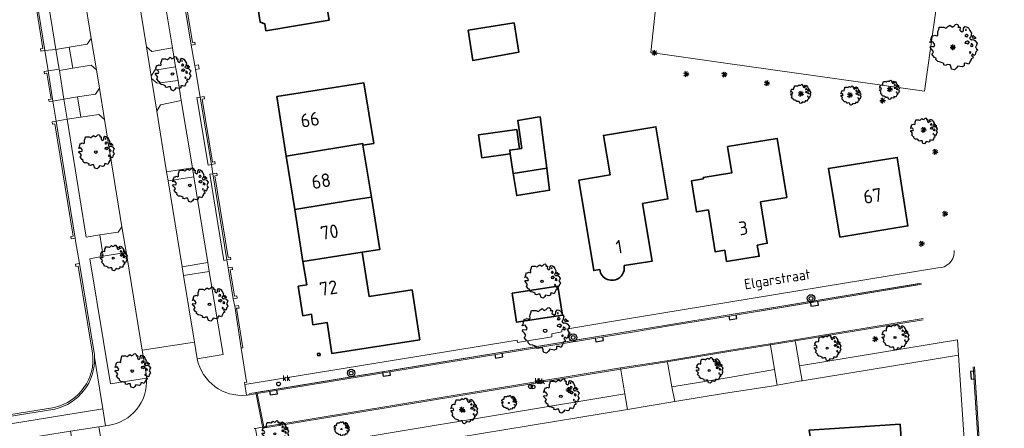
# Model space of a CAD drawing. Header units: metres. Extents: x 152391 to 157968, y 462336 to 467280.
# Tile 490 of 656: x 156202 to 156332, y 462791 to 462845. Entities that reach past the tile are written whole.
import ezdxf
from ezdxf.enums import TextEntityAlignment as Align

# ---------------------------------------------------------------- set-up
doc = ezdxf.new("R2010")
doc.units = ezdxf.units.M
doc.header["$LTSCALE"] = 0.75
doc.layers.get('0').update_dxf_attribs({"lineweight": 25})
for name, color, linetype, lineweight in [('B-GV-GR-BOOM-S', 252, 'Continuous', 25), ('B-RO-GR-BEPLANTING_CULTUUR_HEESTERS-GV', 251, 'Continuous', 18), ('B-RO-IE-TERREINAFSCHEIDING_KUNSTMATIG_HEKWERK-G', 251, 'IE-TERREINAFSCHEIDING-KUNSTMATIG', 18), ('B-RO-IE-TERREINAFSCHEIDING_KUNSTMATIG_MUUR-GV', 251, 'Continuous', 18), ('B-RO-OG-BEBOUWING-GV', 6, 'Continuous', 35), ('B-RO-OG-BEBOUWING-T18', 1, 'Continuous', 18), ('B-RO-OG-TERREIN_CULTUURSCHEIDING-GV', 251, 'Continuous', 18), ('B-RO-VH-VERHARDING_ASFALT-GV', 251, 'Continuous', 18), ('B-RO-VH-VERHARDING_BETONSTRAATSTEEN-GV', 251, 'Continuous', 18), ('B-RO-VH-VERHARDING_STRAATBAKSTEEN-GV', 251, 'Continuous', 18), ('B-RO-VH-VERHARDING_TEGEL-GV', 251, 'Continuous', 18), ('B-WE-OG-TOPOGRAFIE-T18', 1, 'Continuous', 18)]:
    doc.layers.add(name, color=color, linetype=linetype, lineweight=lineweight)
for name, color, linetype in [('S08_TROTTOIRKOLK', 251, 'Continuous'), ('TOPO_BOOM', 251, 'Continuous'), ('TOPO_KABELKAST', 251, 'Continuous'), ('TOPO_LICHTMAST', 251, 'Continuous')]:
    doc.layers.add(name, color=color, linetype=linetype)
doc.styles.add('NLCS-ISO-M200-T18', font='NLCS-ISO.ttf', dxfattribs={"height": 360})
doc.styles.get("Standard").update_dxf_attribs({"font": 'txt.shx'})
doc.linetypes.add('IE-TERREINAFSCHEIDING-KUNSTMATIG', pattern='A,4,[82,NLCS.SHX,S=0.75,R=90,X=0,Y=0],4,-2', length=10)

# ---------------------------------------------------------------- blocks, each defined once
blk = doc.blocks.new('Q21')
at = {"color": 0, "linetype": 'ByBlock'}
for radius in [0.5, 0.25]:
    blk.add_circle((0, 0), radius, dxfattribs=at)
blk = doc.blocks.new('Q26')
at = {"color": 0, "linetype": 'ByBlock'}
for p, q in [((-0.37, 0), (0.37, 0)), ((0.262, -0.262), (-0.261, 0.261)), ((0, -0.37), (0, 0.37))]:
    blk.add_line(p, q, dxfattribs=at)
blk.add_lwpolyline([(-0.261, -0.261), (0, 0), (0.261, 0.261)], dxfattribs=at)
blk = doc.blocks.new('S08')
at = {"color": 0, "linetype": 'ByBlock'}
blk.add_lwpolyline([(-0.5, 0), (-0.5, -0.5), (0.5, -0.5), (0.5, 0)], dxfattribs=at)
blk = doc.blocks.new('Q36')
at = {"color": 0, "linetype": 'ByBlock'}
blk.add_circle((0, 0), 0.25, dxfattribs=at)
blk.add_text('kk', height=0.7, dxfattribs=at).set_placement((0.529, 0.406))
blk = doc.blocks.new('SGR-BOOM_0_10')
at = {"linetype": 'Continuous'}
for p, q in [((-0.96, 0.21), (-0.93, 0.27)), ((-0.84, 0.23), (-0.96, 0.21)), ((-0.94, -0.02), (-0.94, 0.05)), ((-0.94, 0.05), (-0.78, 0.04)), ((-0.93, 0.27), (-0.9, 0.3)), ((-0.92, 0.33), (-0.86, 0.49)), ((-0.9, 0.3), (-0.92, 0.33)), ((-0.86, 0.49), (-0.82, 0.48)), ((-0.8, 0.19), (-0.84, 0.23)), ((-0.82, 0.48), (-0.75, 0.51)), ((-0.75, 0.1), (-0.8, 0.19)), ((-0.78, 0.04), (-0.75, 0.1)), ((-0.75, 0.51), (-0.66, 0.48)), ((-0.66, 0.48), (-0.63, 0.52)), ((-0.64, 0.61), (-0.62, 0.67)), ((-0.63, 0.52), (-0.64, 0.61)), ((-0.62, 0.67), (-0.59, 0.75)), ((-0.59, 0.75), (-0.57, 0.84)), ((-0.57, 0.84), (-0.38, 0.84)), ((-0.38, 0.84), (-0.29, 0.81)), ((-0.29, 0.81), (-0.26, 0.82)), ((-0.26, 0.82), (-0.21, 0.87)), ((-0.21, 0.87), (-0.13, 0.93)), ((-0.13, 0.93), (-0.07, 0.89)), ((-0.07, 0.89), (-0.04, 0.85)), ((-0.04, 0.85), (0.04, 0.89)), ((0.04, 0.89), (0.12, 0.96)), ((0.12, 0.96), (0.15, 0.97)), ((0.15, 0.97), (0.19, 0.95)), ((0.19, 0.95), (0.22, 0.93)), ((0.23, 0.86), (0.21, 0.84)), ((0.21, 0.84), (0.3, 0.85)), ((0.22, 0.93), (0.23, 0.86)), ((0.3, 0.83), (0.29, 0.72)), ((0.29, 0.72), (0.32, 0.7)), ((0.3, 0.85), (0.3, 0.83)), ((0.32, 0.7), (0.39, 0.65)), ((0.39, 0.65), (0.42, 0.68)), ((0.42, 0.68), (0.45, 0.72)), ((0.44, 0.79), (0.5, 0.88)), ((0.45, 0.72), (0.44, 0.79)), ((0.5, 0.88), (0.57, 0.86)), ((0.53, 0.51), (0.5, 0.49)), ((0.5, 0.49), (0.52, 0.46)), ((0.52, 0.23), (0.5, 0.19)), ((0.5, 0.19), (0.58, 0.18)), ((0.55, 0.77), (0.52, 0.75)), ((0.52, 0.75), (0.53, 0.7)), ((0.52, 0.46), (0.55, 0.47)), ((0.59, 0.26), (0.52, 0.23)), ((0.53, 0.7), (0.54, 0.7)), ((0.55, 0.55), (0.53, 0.51)), ((0.54, 0.71), (0.55, 0.77)), ((0.58, 0.55), (0.55, 0.55)), ((0.55, 0.47), (0.58, 0.44)), ((0.57, 0.86), (0.65, 0.82)), ((0.61, 0.53), (0.58, 0.55)), ((0.58, 0.44), (0.61, 0.47)), ((0.58, 0.18), (0.63, 0.14)), ((0.63, 0.26), (0.59, 0.26)), ((0.63, 0.49), (0.61, 0.53)), ((0.61, 0.47), (0.63, 0.49)), ((0.68, 0.22), (0.63, 0.26)), ((0.63, 0.14), (0.68, 0.21)), ((0.65, 0.82), (0.7, 0.71)), ((0.68, 0.21), (0.7, 0.23)), ((0.74, 0.45), (0.69, 0.39)), ((0.69, 0.39), (0.72, 0.35)), ((0.7, 0.71), (0.78, 0.59)), ((0.72, 0.35), (0.78, 0.32)), ((0.78, 0.59), (0.74, 0.45)), ((0.76, 0.1), (0.74, 0.06)), ((0.81, 0.03), (0.74, 0.06)), ((0.8, 0.13), (0.76, 0.17)), ((0.76, 0.17), (0.76, 0.13)), ((0.76, 0.13), (0.76, 0.1)), ((0.78, 0.32), (0.81, 0.33)), ((0.83, 0.11), (0.8, 0.13)), ((0.83, 0.48), (0.81, 0.46)), ((0.81, 0.46), (0.82, 0.42)), ((0.81, 0.33), (0.88, 0.32)), ((0.81, 0.03), (0.85, 0.08)), ((0.82, 0.42), (0.86, 0.39)), ((0.87, 0.48), (0.83, 0.48)), ((0.85, 0.08), (0.83, 0.11)), ((0.86, 0.41), (0.92, 0.38)), ((0.86, 0.39), (0.87, 0.41)), ((0.91, 0.43), (0.87, 0.48)), ((0.88, 0.32), (0.92, 0.29)), ((0.97, 0.4), (0.91, 0.43)), ((0.92, 0.38), (0.97, 0.4)), ((0.92, 0.29), (1.02, 0.18)), ((0.97, 0.06), (0.94, 0.02)), ((0.94, 0.02), (0.99, -0.05)), ((1.02, 0.18), (0.97, 0.06)), ((-0.87, -0.1), (-0.94, -0.02)), ((-0.81, -0.18), (-0.87, -0.1)), ((-0.87, -0.28), (-0.84, -0.24)), ((-0.76, -0.42), (-0.87, -0.28)), ((-0.84, -0.24), (-0.81, -0.18)), ((-0.7, -0.44), (-0.76, -0.42)), ((-0.72, -0.51), (-0.7, -0.44)), ((-0.62, -0.59), (-0.72, -0.51)), ((-0.51, -0.61), (-0.62, -0.59)), ((-0.38, -0.66), (-0.51, -0.61)), ((-0.38, -0.73), (-0.38, -0.66)), ((-0.31, -0.75), (-0.38, -0.73)), ((-0.23, -0.71), (-0.31, -0.75)), ((-0.11, -0.72), (-0.23, -0.71)), ((-0.09, -0.8), (-0.11, -0.72)), ((-0.07, -0.84), (-0.09, -0.8)), ((-0.05, -0.9), (-0.07, -0.84)), ((0.06, -0.94), (-0.05, -0.9)), ((0.14, -0.86), (0.06, -0.94)), ((0.2, -0.77), (0.14, -0.86)), ((0.38, -0.81), (0.2, -0.77)), ((0.47, -0.76), (0.38, -0.81)), ((0.47, -0.65), (0.47, -0.76)), ((0.58, -0.66), (0.47, -0.65)), ((0.66, -0.7), (0.58, -0.66)), ((0.72, -0.57), (0.66, -0.7)), ((0.72, -0.16), (0.7, -0.2)), ((0.7, -0.2), (0.7, -0.24)), ((0.71, -0.24), (0.75, -0.23)), ((0.75, -0.19), (0.72, -0.16)), ((0.76, -0.5), (0.72, -0.57)), ((0.75, -0.23), (0.75, -0.19)), ((0.77, -0.47), (0.76, -0.5)), ((0.83, -0.45), (0.77, -0.47)), ((0.82, -0.27), (0.78, -0.33)), ((0.78, -0.33), (0.8, -0.36)), ((0.8, -0.36), (0.84, -0.4)), ((0.89, -0.33), (0.82, -0.27)), ((0.84, -0.4), (0.83, -0.45)), ((0.93, -0.29), (0.89, -0.33)), ((0.95, -0.24), (0.93, -0.29)), ((0.97, -0.17), (0.95, -0.24)), ((1.04, -0.1), (0.97, -0.17)), ((0.99, -0.05), (1.04, -0.1))]:
    blk.add_line(p, q, dxfattribs=at)
blk.add_circle((0, 0), 0.0711, dxfattribs=at)
blk = doc.blocks.new('SGR-BOOM_21_30')
at = {"linetype": 'Continuous'}
for p, q in [((-1.11, 1.19), (-1.05, 1.33)), ((-1.05, 1.33), (-1.02, 1.5)), ((-1.02, 1.5), (-0.67, 1.5)), ((-0.67, 1.5), (-0.52, 1.43)), ((-0.52, 1.43), (-0.47, 1.45)), ((-0.47, 1.45), (-0.37, 1.55)), ((-0.37, 1.55), (-0.23, 1.65)), ((-0.23, 1.65), (-0.13, 1.58)), ((-0.13, 1.58), (-0.06, 1.52)), ((-0.06, 1.52), (0.07, 1.58)), ((0.07, 1.58), (0.2, 1.71)), ((0.2, 1.71), (0.26, 1.73)), ((0.26, 1.73), (0.33, 1.7)), ((0.33, 1.7), (0.39, 1.65)), ((0.4, 1.53), (0.38, 1.5)), ((0.38, 1.5), (0.53, 1.52)), ((0.39, 1.65), (0.4, 1.53)), ((0.54, 1.48), (0.51, 1.29)), ((0.53, 1.52), (0.54, 1.48)), ((0.79, 1.4), (0.89, 1.56)), ((0.8, 1.29), (0.79, 1.4)), ((0.89, 1.56), (1.02, 1.53)), ((0.97, 1.37), (0.93, 1.33)), ((0.93, 1.33), (0.95, 1.25)), ((0.96, 1.27), (0.97, 1.37)), ((1.02, 1.53), (1.16, 1.45)), ((1.16, 1.45), (1.25, 1.27)), ((-1.7, 0.37), (-1.66, 0.48)), ((-1.49, 0.41), (-1.7, 0.37)), ((-1.68, -0.03), (-1.67, 0.09)), ((-1.67, 0.09), (-1.39, 0.07)), ((-1.66, 0.48), (-1.6, 0.53)), ((-1.63, 0.58), (-1.53, 0.87)), ((-1.6, 0.53), (-1.63, 0.58)), ((-1.53, 0.87), (-1.46, 0.86)), ((-1.42, 0.33), (-1.49, 0.41)), ((-1.46, 0.86), (-1.34, 0.91)), ((-1.33, 0.18), (-1.42, 0.33)), ((-1.39, 0.07), (-1.33, 0.18)), ((-1.34, 0.91), (-1.18, 0.86)), ((-1.18, 0.86), (-1.12, 0.92)), ((-1.13, 1.09), (-1.11, 1.19)), ((-1.12, 0.92), (-1.13, 1.09)), ((0.51, 1.29), (0.57, 1.24)), ((0.57, 1.24), (0.69, 1.15)), ((0.69, 1.15), (0.75, 1.2)), ((0.75, 1.2), (0.8, 1.29)), ((0.94, 0.91), (0.89, 0.87)), ((0.89, 0.87), (0.93, 0.83)), ((0.93, 0.41), (0.89, 0.33)), ((0.89, 0.33), (1.03, 0.32)), ((0.93, 0.83), (0.98, 0.84)), ((1.05, 0.46), (0.93, 0.41)), ((0.97, 0.97), (0.94, 0.91)), ((0.95, 1.25), (0.96, 1.24)), ((1.03, 0.97), (0.97, 0.97)), ((0.98, 0.84), (1.03, 0.78)), ((1.08, 0.94), (1.03, 0.97)), ((1.03, 0.78), (1.08, 0.84)), ((1.03, 0.32), (1.11, 0.25)), ((1.11, 0.46), (1.05, 0.46)), ((1.12, 0.87), (1.08, 0.94)), ((1.08, 0.84), (1.12, 0.87)), ((1.22, 0.4), (1.11, 0.46)), ((1.11, 0.25), (1.2, 0.37)), ((1.2, 0.37), (1.24, 0.41)), ((1.32, 0.79), (1.23, 0.69)), ((1.23, 0.69), (1.27, 0.63)), ((1.25, 1.27), (1.38, 1.06)), ((1.27, 0.63), (1.38, 0.56)), ((1.34, 0.18), (1.31, 0.1)), ((1.43, 0.05), (1.31, 0.1)), ((1.38, 1.06), (1.32, 0.79)), ((1.36, 0.3), (1.34, 0.23)), ((1.34, 0.23), (1.34, 0.18)), ((1.43, 0.23), (1.36, 0.3)), ((1.38, 0.56), (1.44, 0.6)), ((1.47, 0.2), (1.43, 0.23)), ((1.43, 0.05), (1.51, 0.14)), ((1.47, 0.86), (1.44, 0.81)), ((1.44, 0.81), (1.46, 0.74)), ((1.44, 0.6), (1.57, 0.56)), ((1.46, 0.74), (1.53, 0.69)), ((1.54, 0.86), (1.47, 0.86)), ((1.51, 0.14), (1.47, 0.2)), ((1.53, 0.73), (1.64, 0.68)), ((1.53, 0.69), (1.54, 0.73)), ((1.62, 0.76), (1.54, 0.86)), ((1.57, 0.56), (1.64, 0.51)), ((1.73, 0.71), (1.62, 0.76)), ((1.64, 0.68), (1.73, 0.71)), ((1.64, 0.51), (1.81, 0.32)), ((1.72, 0.1), (1.67, 0.04)), ((1.67, 0.04), (1.76, -0.09)), ((1.81, 0.32), (1.72, 0.1)), ((-1.54, -0.18), (-1.68, -0.03)), ((-1.55, -0.51), (-1.49, -0.42)), ((-1.35, -0.75), (-1.55, -0.51)), ((-1.44, -0.32), (-1.54, -0.18)), ((-1.49, -0.42), (-1.44, -0.32)), ((-1.25, -0.78), (-1.35, -0.75)), ((-1.27, -0.9), (-1.25, -0.78)), ((-1.11, -1.05), (-1.27, -0.9)), ((-0.91, -1.08), (-1.11, -1.05)), ((-0.67, -1.18), (-0.91, -1.08)), ((-0.68, -1.29), (-0.67, -1.18)), ((-0.55, -1.33), (-0.68, -1.29)), ((-0.4, -1.26), (-0.55, -1.33)), ((-0.19, -1.28), (-0.4, -1.26)), ((-0.16, -1.43), (-0.19, -1.28)), ((0.84, -1.16), (0.83, -1.36)), ((1.03, -1.18), (0.84, -1.16)), ((1.18, -1.24), (1.03, -1.18)), ((1.29, -1.01), (1.18, -1.24)), ((1.29, -0.29), (1.24, -0.36)), ((1.24, -0.36), (1.25, -0.42)), ((1.26, -0.42), (1.33, -0.41)), ((1.33, -0.34), (1.29, -0.29)), ((1.36, -0.88), (1.29, -1.01)), ((1.33, -0.41), (1.33, -0.34)), ((1.37, -0.83), (1.36, -0.88)), ((1.48, -0.8), (1.37, -0.83)), ((1.46, -0.47), (1.39, -0.59)), ((1.39, -0.59), (1.43, -0.64)), ((1.43, -0.64), (1.5, -0.7)), ((1.58, -0.59), (1.46, -0.47)), ((1.5, -0.7), (1.48, -0.8)), ((1.66, -0.52), (1.58, -0.59)), ((1.68, -0.42), (1.66, -0.52)), ((1.72, -0.31), (1.68, -0.42)), ((1.84, -0.18), (1.72, -0.31)), ((1.76, -0.09), (1.84, -0.18)), ((-0.13, -1.49), (-0.16, -1.43)), ((-0.1, -1.61), (-0.13, -1.49)), ((0.11, -1.67), (-0.1, -1.61)), ((0.25, -1.52), (0.11, -1.67)), ((0.36, -1.38), (0.25, -1.52)), ((0.68, -1.44), (0.36, -1.38)), ((0.83, -1.36), (0.68, -1.44))]:
    blk.add_line(p, q, dxfattribs=at)
blk.add_circle((0, 0), 0.126, dxfattribs=at)
blk = doc.blocks.new('SGR-BOOM_31_50')
at = {"linetype": 'Continuous'}
for p, q in [((-1.51, 1.45), (-1.48, 1.58)), ((-1.49, 1.23), (-1.51, 1.45)), ((-1.48, 1.58), (-1.4, 1.78)), ((-1.4, 1.78), (-1.36, 2)), ((-1.36, 2), (-0.89, 2)), ((-0.89, 2), (-0.69, 1.91)), ((-0.69, 1.91), (-0.63, 1.93)), ((-0.63, 1.93), (-0.49, 2.06)), ((-0.49, 2.06), (-0.3, 2.2)), ((-0.3, 2.2), (-0.18, 2.11)), ((-0.18, 2.11), (-0.08, 2.02)), ((-0.08, 2.02), (0.09, 2.11)), ((0.09, 2.11), (0.27, 2.28)), ((0.27, 2.28), (0.35, 2.31)), ((0.35, 2.31), (0.44, 2.26)), ((0.44, 2.26), (0.52, 2.2)), ((0.54, 2.04), (0.51, 2)), ((0.51, 2), (0.71, 2.02)), ((0.52, 2.2), (0.54, 2.04)), ((0.72, 1.98), (0.68, 1.71)), ((0.68, 1.71), (0.75, 1.65)), ((0.71, 2.02), (0.72, 1.98)), ((0.75, 1.65), (0.92, 1.54)), ((0.92, 1.54), (1, 1.6)), ((1, 1.6), (1.06, 1.71)), ((1.05, 1.87), (1.19, 2.09)), ((1.06, 1.71), (1.05, 1.87)), ((1.19, 2.09), (1.36, 2.04)), ((1.3, 1.82), (1.23, 1.78)), ((1.23, 1.78), (1.27, 1.67)), ((1.27, 1.67), (1.28, 1.65)), ((1.28, 1.69), (1.3, 1.82)), ((1.36, 2.04), (1.54, 1.93)), ((1.54, 1.93), (1.67, 1.69)), ((1.67, 1.69), (1.84, 1.41)), ((1.84, 1.41), (1.76, 1.06)), ((-2.27, 0.49), (-2.21, 0.64)), ((-1.99, 0.55), (-2.27, 0.49)), ((-2.24, -0.04), (-2.22, 0.11)), ((-2.22, 0.11), (-1.85, 0.09)), ((-2.21, 0.64), (-2.13, 0.71)), ((-2.18, 0.77), (-2.04, 1.17)), ((-2.13, 0.71), (-2.18, 0.77)), ((-2.04, 1.17), (-1.94, 1.14)), ((-1.9, 0.44), (-1.99, 0.55)), ((-1.94, 1.14), (-1.79, 1.21)), ((-1.77, 0.25), (-1.9, 0.44)), ((-1.85, 0.09), (-1.77, 0.25)), ((-1.79, 1.21), (-1.57, 1.14)), ((-1.57, 1.14), (-1.49, 1.23)), ((1.25, 1.21), (1.19, 1.17)), ((1.19, 1.17), (1.23, 1.1)), ((1.23, 0.55), (1.19, 0.44)), ((1.19, 0.44), (1.37, 0.42)), ((1.23, 1.1), (1.31, 1.12)), ((1.4, 0.62), (1.23, 0.55)), ((1.3, 1.3), (1.25, 1.21)), ((1.37, 1.3), (1.3, 1.3)), ((1.31, 1.12), (1.37, 1.03)), ((1.44, 1.25), (1.37, 1.3)), ((1.37, 1.03), (1.44, 1.12)), ((1.37, 0.42), (1.48, 0.33)), ((1.48, 0.62), (1.4, 0.62)), ((1.5, 1.17), (1.44, 1.25)), ((1.44, 1.12), (1.5, 1.17)), ((1.62, 0.53), (1.48, 0.62)), ((1.48, 0.33), (1.61, 0.49)), ((1.61, 0.49), (1.65, 0.55)), ((1.76, 1.06), (1.64, 0.93)), ((1.64, 0.93), (1.7, 0.84)), ((1.7, 0.84), (1.84, 0.75)), ((1.79, 0.25), (1.75, 0.14)), ((1.91, 0.07), (1.75, 0.14)), ((1.81, 0.4), (1.79, 0.31)), ((1.79, 0.31), (1.79, 0.25)), ((1.9, 0.31), (1.81, 0.4)), ((1.84, 0.75), (1.92, 0.79)), ((1.96, 0.27), (1.9, 0.31)), ((1.91, 0.07), (2.01, 0.18)), ((1.96, 1.14), (1.92, 1.08)), ((1.92, 1.08), (1.95, 0.99)), ((1.92, 0.79), (2.09, 0.75)), ((1.95, 0.99), (2.04, 0.93)), ((2.06, 1.14), (1.96, 1.14)), ((2.01, 0.18), (1.96, 0.27)), ((2.04, 0.97), (2.18, 0.9)), ((2.04, 0.93), (2.06, 0.97)), ((2.16, 1.01), (2.06, 1.14)), ((2.09, 0.75), (2.18, 0.68)), ((2.3, 0.95), (2.16, 1.01)), ((2.18, 0.9), (2.3, 0.95)), ((2.18, 0.68), (2.41, 0.42)), ((2.29, 0.14), (2.23, 0.05)), ((2.23, 0.05), (2.35, -0.13)), ((2.41, 0.42), (2.29, 0.14)), ((-2.05, -0.24), (-2.24, -0.04)), ((-2.07, -0.67), (-1.99, -0.56)), ((-1.8, -1), (-2.07, -0.67)), ((-1.91, -0.43), (-2.05, -0.24)), ((-1.99, -0.56), (-1.91, -0.43)), ((-1.67, -1.05), (-1.8, -1)), ((-1.7, -1.2), (-1.67, -1.05)), ((-1.48, -1.4), (-1.7, -1.2)), ((1.72, -0.39), (1.65, -0.48)), ((1.65, -0.48), (1.67, -0.56)), ((1.68, -0.56), (1.78, -0.54)), ((1.78, -0.45), (1.72, -0.39)), ((1.81, -1.18), (1.72, -1.35)), ((1.78, -0.54), (1.78, -0.45)), ((1.82, -1.11), (1.81, -1.18)), ((1.98, -1.07), (1.82, -1.11)), ((1.95, -0.63), (1.85, -0.78)), ((1.85, -0.78), (1.9, -0.85)), ((1.9, -0.85), (1.99, -0.94)), ((2.1, -0.78), (1.95, -0.63)), ((1.99, -0.94), (1.98, -1.07)), ((2.21, -0.7), (2.1, -0.78)), ((2.24, -0.56), (2.21, -0.7)), ((2.29, -0.41), (2.24, -0.56)), ((2.46, -0.24), (2.29, -0.41)), ((2.35, -0.13), (2.46, -0.24)), ((-1.22, -1.44), (-1.48, -1.4)), ((-0.89, -1.57), (-1.22, -1.44)), ((-0.91, -1.72), (-0.89, -1.57)), ((-0.73, -1.77), (-0.91, -1.72)), ((-0.53, -1.68), (-0.73, -1.77)), ((-0.25, -1.7), (-0.53, -1.68)), ((-0.21, -1.9), (-0.25, -1.7)), ((-0.18, -1.99), (-0.21, -1.9)), ((-0.13, -2.14), (-0.18, -1.99)), ((0.15, -2.23), (-0.13, -2.14)), ((0.34, -2.03), (0.15, -2.23)), ((0.47, -1.83), (0.34, -2.03)), ((0.91, -1.92), (0.47, -1.83)), ((1.11, -1.81), (0.91, -1.92)), ((1.13, -1.55), (1.11, -1.81)), ((1.37, -1.57), (1.13, -1.55)), ((1.58, -1.66), (1.37, -1.57)), ((1.72, -1.35), (1.58, -1.66))]:
    blk.add_line(p, q, dxfattribs=at)
blk.add_circle((0, 0), 0.169, dxfattribs=at)
blk = doc.blocks.new('SGR-BOOM_50_100')
at = {"linetype": 'Continuous'}
for p, q in [((-1.87, 2.37), (-1.81, 2.66)), ((-1.81, 2.66), (-1.19, 2.66)), ((-1.19, 2.66), (-0.92, 2.55)), ((-0.84, 2.58), (-0.65, 2.75)), ((-0.65, 2.75), (-0.4, 2.93)), ((-0.4, 2.93), (-0.24, 2.81)), ((-0.24, 2.81), (-0.11, 2.69)), ((-0.11, 2.69), (0.12, 2.81)), ((0.12, 2.81), (0.36, 3.04)), ((0.36, 3.04), (0.47, 3.07)), ((0.47, 3.07), (0.59, 3.02)), ((0.59, 3.02), (0.69, 2.93)), ((0.72, 2.72), (0.67, 2.66)), ((0.67, 2.66), (0.94, 2.69)), ((0.69, 2.93), (0.72, 2.72)), ((0.96, 2.64), (0.9, 2.29)), ((0.94, 2.69), (0.96, 2.64)), ((1.4, 2.49), (1.58, 2.78)), ((1.58, 2.78), (1.81, 2.72)), ((1.81, 2.72), (2.06, 2.58)), ((-2.9, 1.03), (-2.72, 1.56)), ((-2.72, 1.56), (-2.59, 1.53)), ((-2.59, 1.53), (-2.39, 1.61)), ((-2.39, 1.61), (-2.1, 1.53)), ((-2.1, 1.53), (-1.99, 1.64)), ((-2.01, 1.93), (-1.97, 2.11)), ((-1.99, 1.64), (-2.01, 1.93)), ((-1.97, 2.11), (-1.87, 2.37)), ((-0.92, 2.55), (-0.84, 2.58)), ((0.9, 2.29), (1, 2.2)), ((1, 2.2), (1.23, 2.05)), ((1.23, 2.05), (1.34, 2.14)), ((1.34, 2.14), (1.42, 2.29)), ((1.42, 2.29), (1.4, 2.49)), ((1.67, 1.61), (1.58, 1.56)), ((1.58, 1.56), (1.65, 1.47)), ((1.73, 2.43), (1.65, 2.37)), ((1.65, 2.37), (1.69, 2.23)), ((1.65, 1.47), (1.75, 1.5)), ((1.73, 1.73), (1.67, 1.61)), ((1.69, 2.23), (1.71, 2.2)), ((1.71, 2.26), (1.73, 2.43)), ((1.83, 1.73), (1.73, 1.73)), ((1.75, 1.5), (1.83, 1.38)), ((1.91, 1.67), (1.83, 1.73)), ((1.83, 1.38), (1.91, 1.5)), ((2, 1.56), (1.91, 1.67)), ((1.91, 1.5), (2, 1.56)), ((2.06, 2.58), (2.22, 2.26)), ((2.35, 1.41), (2.18, 1.23)), ((2.22, 2.26), (2.45, 1.88)), ((2.45, 1.88), (2.35, 1.41)), ((2.62, 1.53), (2.56, 1.44)), ((2.56, 1.44), (2.6, 1.32)), ((2.6, 1.32), (2.72, 1.23)), ((2.74, 1.53), (2.62, 1.53)), ((2.89, 1.35), (2.74, 1.53)), ((3.07, 1.26), (2.89, 1.35)), ((-3.03, 0.65), (-2.94, 0.85)), ((-2.65, 0.74), (-3.03, 0.65)), ((-2.99, -0.05), (-2.96, 0.15)), ((-2.96, 0.15), (-2.47, 0.12)), ((-2.94, 0.85), (-2.84, 0.94)), ((-2.84, 0.94), (-2.9, 1.03)), ((-2.53, 0.59), (-2.65, 0.74)), ((-2.37, 0.33), (-2.53, 0.59)), ((-2.47, 0.12), (-2.37, 0.33)), ((1.65, 0.74), (1.58, 0.59)), ((1.58, 0.59), (1.83, 0.56)), ((1.87, 0.82), (1.65, 0.74)), ((1.83, 0.56), (1.98, 0.45)), ((1.98, 0.82), (1.87, 0.82)), ((2.16, 0.71), (1.98, 0.82)), ((1.98, 0.45), (2.14, 0.65)), ((2.14, 0.65), (2.2, 0.74)), ((2.18, 1.23), (2.27, 1.12)), ((2.27, 1.12), (2.45, 1)), ((2.39, 0.33), (2.33, 0.18)), ((2.55, 0.09), (2.33, 0.18)), ((2.41, 0.53), (2.39, 0.42)), ((2.39, 0.42), (2.39, 0.33)), ((2.53, 0.42), (2.41, 0.53)), ((2.45, 1), (2.56, 1.06)), ((2.62, 0.36), (2.53, 0.42)), ((2.55, 0.09), (2.68, 0.24)), ((2.56, 1.06), (2.78, 1)), ((2.68, 0.24), (2.62, 0.36)), ((2.72, 1.29), (2.91, 1.2)), ((2.72, 1.23), (2.74, 1.29)), ((2.78, 1), (2.91, 0.91)), ((2.91, 1.2), (3.07, 1.26)), ((2.91, 0.91), (3.22, 0.56)), ((3.05, 0.18), (2.97, 0.07)), ((2.97, 0.07), (3.13, -0.17)), ((3.22, 0.56), (3.05, 0.18)), ((-2.74, -0.31), (-2.99, -0.05)), ((-2.76, -0.9), (-2.65, -0.75)), ((-2.41, -1.34), (-2.76, -0.9)), ((-2.55, -0.58), (-2.74, -0.31)), ((-2.65, -0.75), (-2.55, -0.58)), ((2.29, -0.52), (2.2, -0.64)), ((2.2, -0.64), (2.22, -0.75)), ((2.25, -0.75), (2.37, -0.72)), ((2.37, -0.61), (2.29, -0.52)), ((2.37, -0.72), (2.37, -0.61)), ((2.6, -0.84), (2.47, -1.04)), ((2.47, -1.04), (2.53, -1.13)), ((2.53, -1.13), (2.66, -1.25)), ((2.8, -1.04), (2.6, -0.84)), ((2.66, -1.25), (2.64, -1.42)), ((2.95, -0.93), (2.8, -1.04)), ((2.99, -0.75), (2.95, -0.93)), ((3.05, -0.55), (2.99, -0.75)), ((3.28, -0.31), (3.05, -0.55)), ((3.13, -0.17), (3.28, -0.31)), ((-2.22, -1.39), (-2.41, -1.34)), ((-2.26, -1.6), (-2.22, -1.39)), ((-1.97, -1.86), (-2.26, -1.6)), ((-1.62, -1.92), (-1.97, -1.86)), ((-1.19, -2.1), (-1.62, -1.92)), ((-1.21, -2.3), (-1.19, -2.1)), ((-0.98, -2.36), (-1.21, -2.3)), ((-0.71, -2.24), (-0.98, -2.36)), ((-0.34, -2.27), (-0.71, -2.24)), ((-0.28, -2.53), (-0.34, -2.27)), ((-0.24, -2.65), (-0.28, -2.53)), ((0.63, -2.45), (0.45, -2.71)), ((1.21, -2.56), (0.63, -2.45)), ((1.48, -2.42), (1.21, -2.56)), ((1.5, -2.07), (1.48, -2.42)), ((1.83, -2.1), (1.5, -2.07)), ((2.1, -2.21), (1.83, -2.1)), ((2.29, -1.8), (2.1, -2.21)), ((2.41, -1.57), (2.29, -1.8)), ((2.43, -1.48), (2.41, -1.57)), ((2.64, -1.42), (2.43, -1.48)), ((-0.17, -2.85), (-0.24, -2.65)), ((0.2, -2.97), (-0.17, -2.85)), ((0.45, -2.71), (0.2, -2.97))]:
    blk.add_line(p, q, dxfattribs=at)
blk.add_circle((0, 0), 0.225, dxfattribs=at)
blk = doc.blocks.new('SGR-BOOM_0_20')
at = {"linetype": 'Continuous'}
for p, q in [((-1.28, 0.27), (-1.24, 0.36)), ((-1.12, 0.31), (-1.28, 0.27)), ((-1.26, -0.02), (-1.25, 0.06)), ((-1.25, 0.06), (-1.04, 0.05)), ((-1.24, 0.36), (-1.2, 0.4)), ((-1.22, 0.43), (-1.15, 0.66)), ((-1.2, 0.4), (-1.22, 0.43)), ((-1.15, 0.66), (-1.09, 0.64)), ((-1.07, 0.25), (-1.12, 0.31)), ((-1.09, 0.64), (-1.01, 0.68)), ((-1, 0.14), (-1.07, 0.25)), ((-1.04, 0.05), (-1, 0.14)), ((-1.01, 0.68), (-0.88, 0.64)), ((-0.88, 0.64), (-0.84, 0.69)), ((-0.85, 0.82), (-0.83, 0.89)), ((-0.84, 0.69), (-0.85, 0.82)), ((-0.83, 0.89), (-0.79, 1)), ((-0.79, 1), (-0.76, 1.12)), ((-0.76, 1.12), (-0.5, 1.12)), ((-0.5, 1.12), (-0.39, 1.07)), ((-0.39, 1.07), (-0.35, 1.09)), ((-0.35, 1.09), (-0.27, 1.16)), ((-0.27, 1.16), (-0.17, 1.24)), ((-0.17, 1.24), (-0.1, 1.19)), ((-0.1, 1.19), (-0.05, 1.14)), ((-0.05, 1.14), (0.05, 1.19)), ((0.05, 1.19), (0.15, 1.28)), ((0.15, 1.28), (0.2, 1.3)), ((0.2, 1.3), (0.25, 1.27)), ((0.25, 1.27), (0.29, 1.24)), ((0.3, 1.15), (0.28, 1.12)), ((0.28, 1.12), (0.4, 1.14)), ((0.29, 1.24), (0.3, 1.15)), ((0.41, 1.11), (0.38, 0.96)), ((0.38, 0.96), (0.42, 0.93)), ((0.4, 1.14), (0.41, 1.11)), ((0.42, 0.93), (0.52, 0.87)), ((0.52, 0.87), (0.56, 0.9)), ((0.56, 0.9), (0.6, 0.96)), ((0.59, 1.05), (0.67, 1.17)), ((0.6, 0.96), (0.59, 1.05)), ((0.67, 1.17), (0.76, 1.15)), ((0.7, 0.68), (0.67, 0.66)), ((0.67, 0.66), (0.69, 0.62)), ((0.69, 0.31), (0.67, 0.25)), ((0.67, 0.25), (0.77, 0.24)), ((0.73, 1.03), (0.69, 1)), ((0.69, 1), (0.71, 0.94)), ((0.69, 0.62), (0.74, 0.63)), ((0.79, 0.35), (0.69, 0.31)), ((0.73, 0.73), (0.7, 0.68)), ((0.71, 0.94), (0.72, 0.93)), ((0.72, 0.95), (0.73, 1.03)), ((0.77, 0.73), (0.73, 0.73)), ((0.74, 0.63), (0.77, 0.58)), ((0.76, 1.15), (0.87, 1.09)), ((0.81, 0.71), (0.77, 0.73)), ((0.77, 0.58), (0.81, 0.63)), ((0.77, 0.24), (0.83, 0.19)), ((0.83, 0.35), (0.79, 0.35)), ((0.84, 0.66), (0.81, 0.71)), ((0.81, 0.63), (0.84, 0.66)), ((0.91, 0.3), (0.83, 0.35)), ((0.83, 0.19), (0.9, 0.27)), ((0.87, 1.09), (0.94, 0.95)), ((0.9, 0.27), (0.93, 0.31)), ((0.99, 0.59), (0.92, 0.52)), ((0.92, 0.52), (0.96, 0.47)), ((0.94, 0.95), (1.03, 0.79)), ((0.96, 0.47), (1.03, 0.42)), ((1.01, 0.14), (0.98, 0.08)), ((1.08, 0.04), (0.98, 0.08)), ((1.03, 0.79), (0.99, 0.59)), ((1.02, 0.22), (1.01, 0.18)), ((1.01, 0.18), (1.01, 0.14)), ((1.07, 0.18), (1.02, 0.22)), ((1.03, 0.42), (1.08, 0.45)), ((1.1, 0.15), (1.07, 0.18)), ((1.1, 0.64), (1.08, 0.61)), ((1.08, 0.61), (1.1, 0.56)), ((1.08, 0.45), (1.17, 0.42)), ((1.08, 0.04), (1.13, 0.1)), ((1.16, 0.64), (1.1, 0.64)), ((1.1, 0.56), (1.15, 0.52)), ((1.13, 0.1), (1.1, 0.15)), ((1.15, 0.55), (1.23, 0.51)), ((1.15, 0.52), (1.16, 0.55)), ((1.22, 0.57), (1.16, 0.64)), ((1.17, 0.42), (1.23, 0.39)), ((1.3, 0.53), (1.22, 0.57)), ((1.23, 0.51), (1.3, 0.53)), ((1.23, 0.39), (1.36, 0.24)), ((1.29, 0.08), (1.25, 0.03)), ((1.25, 0.03), (1.32, -0.07)), ((1.36, 0.24), (1.29, 0.08)), ((-1.15, -0.13), (-1.26, -0.02)), ((-1.16, -0.38), (-1.12, -0.32)), ((-1.02, -0.56), (-1.16, -0.38)), ((-1.08, -0.24), (-1.15, -0.13)), ((-1.12, -0.32), (-1.08, -0.24)), ((-0.94, -0.59), (-1.02, -0.56)), ((-0.95, -0.67), (-0.94, -0.59)), ((-0.83, -0.79), (-0.95, -0.67)), ((-0.68, -0.81), (-0.83, -0.79)), ((-0.5, -0.88), (-0.68, -0.81)), ((-0.51, -0.97), (-0.5, -0.88)), ((-0.41, -0.99), (-0.51, -0.97)), ((-0.3, -0.95), (-0.41, -0.99)), ((-0.14, -0.96), (-0.3, -0.95)), ((-0.12, -1.07), (-0.14, -0.96)), ((-0.1, -1.12), (-0.12, -1.07)), ((-0.07, -1.2), (-0.1, -1.12)), ((0.08, -1.25), (-0.07, -1.2)), ((0.19, -1.14), (0.08, -1.25)), ((0.27, -1.03), (0.19, -1.14)), ((0.51, -1.08), (0.27, -1.03)), ((0.62, -1.02), (0.51, -1.08)), ((0.63, -0.87), (0.62, -1.02)), ((0.77, -0.88), (0.63, -0.87)), ((0.89, -0.93), (0.77, -0.88)), ((0.96, -0.76), (0.89, -0.93)), ((0.96, -0.22), (0.93, -0.27)), ((0.93, -0.27), (0.94, -0.32)), ((0.95, -0.32), (1, -0.3)), ((1, -0.26), (0.96, -0.22)), ((1.02, -0.66), (0.96, -0.76)), ((1, -0.3), (1, -0.26)), ((1.03, -0.63), (1.02, -0.66)), ((1.11, -0.6), (1.03, -0.63)), ((1.1, -0.35), (1.04, -0.44)), ((1.04, -0.44), (1.07, -0.48)), ((1.07, -0.48), (1.12, -0.53)), ((1.18, -0.44), (1.1, -0.35)), ((1.12, -0.53), (1.11, -0.6)), ((1.24, -0.39), (1.18, -0.44)), ((1.26, -0.32), (1.24, -0.39)), ((1.29, -0.23), (1.26, -0.32)), ((1.38, -0.13), (1.29, -0.23)), ((1.32, -0.07), (1.38, -0.13))]:
    blk.add_line(p, q, dxfattribs=at)
blk.add_circle((0, 0), 0.0948, dxfattribs=at)

msp = doc.modelspace()

# ---------------------------------------------------------------- linework, layer by layer
at = {"layer": 'B-RO-GR-BEPLANTING_CULTUUR_HEESTERS-GV'}
for points in [[(156287.72, 462796.8), (156295.26, 462798.07), (156301.26, 462799.09), (156300.77, 462802.07), (156300.7, 462802.49), (156295.2, 462801.6), (156287.05, 462800.27), (156287.2, 462799.79)], [(156233.32, 462787.88), (156281.51, 462795.88), (156281.02, 462798.82), (156280.92, 462799.32), (156233.85, 462791.52), (156232.76, 462791.34)]]:
    msp.add_lwpolyline(points, close=True, dxfattribs=at)
at = {"layer": 'B-RO-IE-TERREINAFSCHEIDING_KUNSTMATIG_HEKWERK-G'}
for points in [[(156286.22, 462852.87), (156284.92, 462840.94)], [(156322.72, 462847.71), (156321.04, 462835.83), (156295.08, 462839.5)], [(156291.11, 462840.06), (156284.92, 462840.94)], [(156295.08, 462839.5), (156291.11, 462840.06)]]:
    msp.add_lwpolyline(points, dxfattribs=at)
at = {"layer": 'B-RO-IE-TERREINAFSCHEIDING_KUNSTMATIG_MUUR-GV'}
for points in [[(156224.44, 462842.25), (156222.21, 462855.93), (156222.52, 462855.98), (156222.47, 462856.29), (156221.95, 462856.21), (156224.28, 462841.91), (156224.79, 462842), (156224.74, 462842.3)], [(156202.91, 462853.99), (156202.4, 462853.91), (156202.45, 462853.6), (156202.75, 462853.65), (156204.7, 462841.46), (156204.39, 462841.41), (156204.44, 462841.11), (156204.96, 462841.19)], [(156224.84, 462838.69), (156225.34, 462838.77), (156225.25, 462839.32), (156224.74, 462839.24)], [(156206.03, 462834.53), (156205.39, 462838.53), (156204.88, 462838.44), (156204.93, 462838.14), (156205.23, 462838.19), (156205.78, 462834.8), (156205.47, 462834.75), (156205.52, 462834.45)], [(156225.46, 462835.05), (156226.94, 462826.14), (156227.45, 462826.23), (156227.4, 462826.54), (156227.1, 462826.48), (156225.71, 462834.78), (156226.02, 462834.83), (156225.97, 462835.14)], [(156206.46, 462831.88), (156205.94, 462831.79), (156205.99, 462831.49), (156206.3, 462831.54), (156208.71, 462816.7), (156208.41, 462816.65), (156208.46, 462816.34), (156208.97, 462816.43)], [(156227.15, 462824.94), (156228.99, 462813.56), (156229.51, 462813.64), (156229.46, 462813.95), (156229.15, 462813.9), (156227.41, 462824.67), (156227.72, 462824.72), (156227.67, 462825.03)], [(156229.99, 462808.79), (156229.44, 462812.26), (156229.74, 462812.3), (156229.69, 462812.61), (156229.18, 462812.53), (156229.83, 462808.45), (156230.35, 462808.53), (156230.3, 462808.84)], [(156230.02, 462807.45), (156230.89, 462801.93), (156231.1, 462801.96), (156230.28, 462807.18), (156230.59, 462807.22), (156230.54, 462807.53)]]:
    msp.add_lwpolyline(points, close=True, dxfattribs=at)
for points in [[(156211.48, 462801.29), (156209.53, 462813.09), (156209.02, 462813.01), (156209.07, 462812.7), (156209.37, 462812.75), (156211.27, 462801.27)], [(156206.23, 462794.1), (156199.11, 462792.95), (156199.07, 462793.25), (156198.76, 462793.2), (156198.84, 462792.69)], [(156198.84, 462792.69), (156206.27, 462793.89)]]:
    msp.add_lwpolyline(points, dxfattribs=at)
for points in [[(156211.27, 462801.27, -0.385293), (156206.23, 462794.1)], [(156211.53, 462800.72, 0.02056), (156211.48, 462801.29)], [(156206.27, 462793.89, 0.360608), (156211.53, 462800.72)]]:
    msp.add_lwpolyline(points, format="xyb", dxfattribs=at)
at = {"layer": 'B-RO-OG-BEBOUWING-GV'}
for points in [[(156247.36, 462852.43), (156233.11, 462850.03), (156233.6, 462847.08), (156233.1, 462846.65), (156233.39, 462844.94), (156234, 462844.7), (156234.15, 462843.81), (156242.49, 462845.22), (156241.91, 462848.64), (156244.83, 462849.11), (156244.74, 462849.67), (156247.73, 462850.16)], [(156266.9, 462844.87), (156260.85, 462843.88), (156261.43, 462839.9), (156267.52, 462840.99)], [(156246.95, 462828.72), (156248.36, 462828.94), (156247.07, 462836.92), (156235.58, 462835.11), (156236.83, 462827.26), (156244.57, 462828.55), (156246.92, 462828.94)], [(156267.59, 462828.24), (156266.31, 462828.05), (156266.38, 462827.56), (156266.79, 462824.96), (156271.2, 462825.68), (156270.32, 462832.45), (156269.92, 462832.39), (156267.4, 462831.97), (156267.9, 462828.29)], [(156266.38, 462827.56), (156266.31, 462828.05), (156267.59, 462828.24), (156267.24, 462830.77), (156262.21, 462830.07), (156262.63, 462827.04)], [(156298.99, 462815.53), (156300.3, 462815.76), (156299.43, 462821.25), (156302.87, 462821.81), (156301.61, 462829.61), (156295.06, 462828.53), (156295.63, 462825.08), (156291.85, 462824.46), (156291.88, 462824.27), (156290.31, 462824.01), (156290.98, 462819.9), (156292.53, 462820.16), (156293.42, 462814.64), (156294.69, 462814.85), (156294.93, 462813.37), (156299.24, 462814.06)], [(156236.83, 462827.26), (156237.95, 462820.2), (156245.72, 462821.48), (156248.06, 462821.86), (156246.95, 462828.72), (156246.92, 462828.94), (156244.57, 462828.55)], [(156309.86, 462816.57), (156318.87, 462818.05), (156317.45, 462827.1), (156308.38, 462825.64)], [(156271.2, 462825.68), (156266.79, 462824.96), (156267.24, 462822.05), (156271.58, 462822.75)], [(156239.03, 462813.37), (156246.83, 462814.58), (156249.18, 462814.95), (156248.06, 462821.86), (156245.72, 462821.48), (156237.95, 462820.2)], [(156240.35, 462805.02), (156242.21, 462805.31), (156242.86, 462801.21), (156254.44, 462803.04), (156253.42, 462809.6), (156247.78, 462808.73), (156246.83, 462814.58), (156239.03, 462813.37), (156239.52, 462810.27), (156238.4, 462810.1), (156239.02, 462806.21), (156240.14, 462806.39)], [(156266.64, 462809.2), (156267.23, 462805.35), (156273.26, 462806.28), (156272.67, 462810.12)], [(156241.3, 462800.96), (156241.25, 462801.26), (156240.96, 462801.21), (156241, 462800.91)], [(156307.74, 462781.48), (156304.46, 462780.94), (156305.7, 462773.41), (156310.87, 462774.26), (156310.6, 462777.28), (156318.48, 462778.48), (156317.77, 462783.15), (156317.44, 462783.1), (156317.29, 462784.1), (156318.38, 462784.26), (156317.84, 462791.88), (156305.82, 462791.1), (156307.23, 462782.52), (156307.56, 462782.57)]]:
    msp.add_lwpolyline(points, close=True, dxfattribs=at)
msp.add_lwpolyline([(156281.41, 462812.82), (156285.12, 462813.41), (156283.85, 462821), (156287.2, 462821.61), (156285.61, 462831.15), (156278.69, 462829.99), (156279.55, 462824.78), (156275.42, 462824.09), (156277.4, 462812.17), (156278.19, 462812.3)], dxfattribs=at)
msp.add_lwpolyline([(156278.19, 462812.3, 1.030446), (156281.41, 462812.82)], format="xyb", dxfattribs=at)
at = {"layer": 'B-RO-OG-TERREIN_CULTUURSCHEIDING-GV'}
for points in [[(156216.21, 462854.92), (156218.36, 462841.68), (156219.1, 462841.08), (156221.82, 462841.55), (156219.4, 462856.11), (156216.72, 462855.73)], [(156211.07, 462842.78), (156209.21, 462854.27), (156208.48, 462854.88), (156206.13, 462854.47), (156204.34, 462854.16), (156206.43, 462841.35), (156208.19, 462841.64), (156210.54, 462842.02)], [(156207.49, 462834.79), (156209.27, 462835.07), (156211.67, 462835.43), (156212.16, 462836.25), (156211.77, 462838.67), (156211.07, 462839.28), (156208.66, 462838.87), (156206.88, 462838.57)], [(156219.03, 462837.52), (156219.81, 462836.87), (156222.56, 462837.26), (156222.23, 462839.06), (156219.49, 462838.62), (156218.98, 462837.83)], [(156226.94, 462826.14), (156225.46, 462835.05), (156225.03, 462834.98), (156226.52, 462826.07)], [(156221.03, 462825.18), (156224.45, 462825.71), (156222.97, 462834.62), (156220.22, 462834.05), (156219.73, 462833.2)], [(156212.83, 462832.09), (156212.1, 462832.75), (156209.71, 462832.41), (156207.92, 462832.15), (156210.44, 462816.58), (156212.21, 462816.87), (156214.63, 462817.21), (156215.13, 462817.94)], [(156221.23, 462824), (156223.08, 462812.67), (156226.48, 462813.23), (156224.64, 462824.53)], [(156227.15, 462824.94), (156226.73, 462824.87), (156228.57, 462813.49), (156228.99, 462813.56)], [(156223.27, 462811.49), (156224.71, 462802.73), (156225.07, 462800.51), (156228.49, 462801.07), (156226.67, 462812.05)]]:
    msp.add_lwpolyline(points, close=True, dxfattribs=at)
for points in [[(156215.81, 462813.84), (156215.09, 462814.44), (156212.65, 462814.06), (156210.91, 462813.73), (156213.63, 462797.22), (156218.39, 462797.98)], [(156218.32, 462798.55), (156217.81, 462801.66), (156215.81, 462813.84)], [(156206.27, 462793.89), (156198.84, 462792.69), (156199.01, 462791.72), (156212.61, 462793.92), (156211.53, 462800.72)]]:
    msp.add_lwpolyline(points, dxfattribs=at)
for points in [[(156211.53, 462800.72, -0.360608), (156206.27, 462793.89)], [(156218.39, 462797.98, 0.023151), (156218.32, 462798.55)]]:
    msp.add_lwpolyline(points, format="xyb", dxfattribs=at)
at = {"layer": 'B-RO-VH-VERHARDING_ASFALT-GV'}
for points in [[(156209.21, 462854.27), (156211.07, 462842.78), (156211.77, 462838.67), (156212.16, 462836.25), (156212.83, 462832.09), (156215.13, 462817.94), (156215.81, 462813.84), (156217.81, 462801.66), (156224.71, 462802.73), (156223.27, 462811.49), (156223.08, 462812.67), (156221.23, 462824), (156221.03, 462825.18), (156219.73, 462833.2), (156219.03, 462837.52), (156218.98, 462837.83), (156218.36, 462841.68), (156216.21, 462854.92)], [(156320.18, 462810.43), (156295, 462806.27), (156287.07, 462804.96), (156283.01, 462804.29), (156232.81, 462796.07), (156233.73, 462791.35), (156280.95, 462799.17), (156287.07, 462800.12), (156295.22, 462801.46), (156300.72, 462802.35), (156303.97, 462802.9), (156320.89, 462805.68)], [(156320.21, 462810.28), (156295.03, 462806.12), (156287.1, 462804.81), (156283.04, 462804.14), (156232.99, 462795.95), (156233.85, 462791.52), (156280.92, 462799.32), (156287.05, 462800.27), (156295.2, 462801.6), (156300.7, 462802.49), (156303.94, 462803.04), (156320.87, 462805.83)], [(156225.07, 462800.51), (156224.71, 462802.73), (156217.81, 462801.66), (156218.32, 462798.55)], [(156327.49, 462799.44), (156329.39, 462769.98), (156329.4, 462769.86), (156329.62, 462766.71), (156330.81, 462749.86), (156331.43, 462739.5)], [(156327.64, 462799.45), (156329.54, 462769.99), (156329.55, 462769.86), (156329.77, 462766.72), (156330.96, 462749.86), (156331.58, 462739.51)], [(156232.58, 462791.31), (156232.76, 462791.34), (156233.85, 462791.52), (156232.99, 462795.95), (156232.01, 462795.78)], [(156213.33, 462791.72), (156212.97, 462791.66), (156212.11, 462791.53), (156213.11, 462785.58), (156214.01, 462785.73), (156214.22, 462785.76)]]:
    msp.add_lwpolyline(points, dxfattribs=at)
for points in [[(156231.58, 462795.72, -0.384429), (156225.07, 462800.51)], [(156218.32, 462798.55, -0.023151), (156218.39, 462797.98)], [(156218.39, 462797.98, -0.391799), (156213.33, 462791.72)], [(156232.01, 462795.78, -0.018276), (156231.58, 462795.72)]]:
    msp.add_lwpolyline(points, format="xyb", dxfattribs=at)
msp.add_lwpolyline([(156208.37, 462790.96), (156209.38, 462784.97), (156213.11, 462785.58), (156212.11, 462791.53)], close=True, dxfattribs=at)
at = {"layer": 'B-RO-VH-VERHARDING_BETONSTRAATSTEEN-GV'}
for points in [[(156304.89, 462797.63), (156304.54, 462799.61), (156304.01, 462802.65), (156303.94, 462803.04), (156300.7, 462802.49), (156300.77, 462802.07), (156301.26, 462799.09), (156301.61, 462797.04), (156304.77, 462797.61)], [(156288.09, 462794.87), (156287.72, 462796.8), (156287.2, 462799.79), (156287.05, 462800.27), (156280.92, 462799.32), (156281.02, 462798.82), (156281.51, 462795.88), (156281.86, 462793.84)]]:
    msp.add_lwpolyline(points, close=True, dxfattribs=at)
at = {"layer": 'B-RO-VH-VERHARDING_STRAATBAKSTEEN-GV'}
for points in [[(156211.07, 462842.78), (156210.54, 462842.02), (156208.19, 462841.64), (156208.66, 462838.87), (156211.07, 462839.28), (156211.77, 462838.67)], [(156204.96, 462841.19), (156205.39, 462838.53), (156206.85, 462838.76), (156206.43, 462841.35)], [(156221.82, 462841.55), (156219.1, 462841.08), (156218.36, 462841.68), (156218.98, 462837.83), (156219.49, 462838.62), (156222.23, 462839.06)], [(156222.56, 462837.26), (156219.81, 462836.87), (156219.03, 462837.52), (156219.73, 462833.2), (156220.22, 462834.05), (156222.97, 462834.62)], [(156209.71, 462832.41), (156212.1, 462832.75), (156212.83, 462832.09), (156212.16, 462836.25), (156211.67, 462835.43), (156209.27, 462835.07)], [(156206.03, 462834.53), (156206.46, 462831.88), (156207.92, 462832.15), (156207.49, 462834.79)], [(156224.45, 462825.71), (156221.03, 462825.18), (156221.23, 462824), (156224.64, 462824.53)], [(156215.81, 462813.84), (156215.13, 462817.94), (156214.63, 462817.21), (156212.21, 462816.87), (156212.65, 462814.06), (156215.09, 462814.44)], [(156223.08, 462812.67), (156223.27, 462811.49), (156226.67, 462812.05), (156226.48, 462813.23)]]:
    msp.add_lwpolyline(points, close=True, dxfattribs=at)
at = {"layer": 'B-RO-VH-VERHARDING_TEGEL-GV'}
for points in [[(156219.4, 462856.11), (156221.82, 462841.55), (156222.23, 462839.06), (156222.56, 462837.26), (156222.97, 462834.62), (156224.45, 462825.71), (156224.64, 462824.53), (156226.48, 462813.23), (156226.67, 462812.05), (156228.49, 462801.07), (156225.07, 462800.51)], [(156231.58, 462795.72), (156231.35, 462797.11), (156231.3, 462797.4), (156231.6, 462797.45), (156231.55, 462797.75), (156230.86, 462801.92), (156230.89, 462801.93), (156230.02, 462807.45), (156229.83, 462808.45), (156229.18, 462812.53), (156228.99, 462813.56), (156228.57, 462813.49), (156226.73, 462824.87), (156227.15, 462824.94), (156226.94, 462826.14), (156226.52, 462826.07), (156225.03, 462834.98), (156225.46, 462835.05), (156224.84, 462838.69), (156224.74, 462839.24), (156224.28, 462841.91), (156221.95, 462856.21)], [(156218.39, 462797.98), (156213.63, 462797.22), (156210.91, 462813.73), (156212.65, 462814.06), (156212.21, 462816.87), (156210.44, 462816.58), (156207.92, 462832.15), (156206.46, 462831.88), (156208.97, 462816.43), (156209.02, 462816.1), (156209.53, 462813.09), (156211.48, 462801.29)], [(156324.96, 462814.59), (156324.96, 462814.58)], [(156322.82, 462812.52), (156282.92, 462805.95), (156273.18, 462804.34), (156273.19, 462804.06), (156271.85, 462803.83), (156271.87, 462803.42), (156267.36, 462802.68), (156267.28, 462802.98), (156231.35, 462797.11), (156231.58, 462795.72)], [(156231.99, 462795.93), (156232.96, 462796.09), (156283.01, 462804.29), (156287.07, 462804.96), (156295, 462806.27), (156320.63, 462810.5)], [(156232.01, 462795.78), (156232.99, 462795.95), (156283.04, 462804.14), (156287.1, 462804.81), (156295.03, 462806.12), (156320.64, 462810.35)], [(156325.39, 462803.02), (156325.39, 462803.02), (156325.53, 462800.98), (156327.3, 462774.84), (156327.71, 462768.83), (156327.92, 462765.76)], [(156211.53, 462800.72), (156212.61, 462793.92), (156212.97, 462791.66), (156213.33, 462791.72)], [(156183.16, 462786.91), (156208.37, 462790.96), (156212.11, 462791.53), (156212.97, 462791.66), (156212.61, 462793.92), (156199.01, 462791.72), (156198.84, 462792.69), (156197.62, 462792.48), (156197.08, 462792.39), (156197.23, 462791.45), (156178.49, 462788.4)]]:
    msp.add_lwpolyline(points, dxfattribs=at)
for points in [[(156202.91, 462853.99), (156204.96, 462841.19), (156206.43, 462841.35), (156204.34, 462854.16)], [(156206.88, 462838.57), (156208.66, 462838.87), (156208.19, 462841.64), (156206.43, 462841.35), (156206.85, 462838.76)], [(156205.39, 462838.53), (156206.03, 462834.53), (156207.49, 462834.79), (156206.88, 462838.57), (156206.85, 462838.76)], [(156207.92, 462832.15), (156209.71, 462832.41), (156209.27, 462835.07), (156207.49, 462834.79)], [(156325.53, 462800.98), (156325.39, 462803.02), (156304.54, 462799.61), (156304.89, 462797.63)], [(156288.09, 462794.87), (156294.78, 462795.97), (156301.17, 462796.96), (156301.61, 462797.04), (156301.26, 462799.09), (156295.26, 462798.07), (156287.72, 462796.8)], [(156281.51, 462795.88), (156233.32, 462787.88), (156233.71, 462785.92), (156281.86, 462793.84)]]:
    msp.add_lwpolyline(points, close=True, dxfattribs=at)
for points in [[(156324.96, 462814.58, -0.407989), (156322.82, 462812.52)], [(156324.96, 462814.81, -0.032692), (156324.96, 462814.59)], [(156211.48, 462801.29, -0.02056), (156211.53, 462800.72)], [(156225.07, 462800.51, 0.384429), (156231.58, 462795.72)], [(156213.33, 462791.72, 0.391799), (156218.39, 462797.98)], [(156231.58, 462795.72, 0.018276), (156232.01, 462795.78)]]:
    msp.add_lwpolyline(points, format="xyb", dxfattribs=at)

# ---------------------------------------------------------------- block references
at = {"layer": 'B-GV-GR-BOOM-S', "transparency": 33554559}
for name, p in [('SGR-BOOM_50_100', (156324.8, 462841.6)), ('SGR-BOOM_31_50', (156221.8, 462838.1)), ('SGR-BOOM_0_20', (156304.67, 462835.44)), ('SGR-BOOM_0_20', (156311.31, 462835.23)), ('SGR-BOOM_0_20', (156316.39, 462835.98)), ('SGR-BOOM_21_30', (156320.93, 462830.56)), ('SGR-BOOM_31_50', (156211.7, 462827.8)), ('SGR-BOOM_31_50', (156224.1, 462823.4)), ('SGR-BOOM_21_30', (156214, 462813.8)), ('SGR-BOOM_31_50', (156270.58, 462810.74)), ('SGR-BOOM_31_50', (156226.7, 462807.7)), ('SGR-BOOM_50_100', (156270.99, 462804.22)), ('SGR-BOOM_21_30', (156317.16, 462803.33)), ('SGR-BOOM_21_30', (156308.22, 462801.91)), ('SGR-BOOM_31_50', (156216.5, 462798.9)), ('SGR-BOOM_21_30', (156292.65, 462798.97)), ('SGR-BOOM_31_50', (156273.06, 462795.56)), ('SGR-BOOM_21_30', (156260.25, 462793.61)), ('SGR-BOOM_0_10', (156266.21, 462794.7)), ('SGR-BOOM_21_30', (156235.33, 462790.63)), ('SGR-BOOM_0_10', (156244.11, 462791.25))]:
    msp.add_blockref(name, p, dxfattribs=at)
at = {"layer": 'S08_TROTTOIRKOLK'}
for p, rotation in [((156306.5, 462808.03), 7.6302336), ((156295.71, 462806.23), 9.511208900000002), ((156278.1, 462803.34), 8.741152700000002), ((156264.84, 462801.18), 9.71457380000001), ((156250.01, 462798.78), 8.795604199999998), ((156327.67, 462798.37), 273.7264259), ((156235.1, 462796.32), 8.679644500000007)]:
    msp.add_blockref('S08', p, dxfattribs=dict(at, rotation=rotation))
at = {"layer": 'TOPO_BOOM'}
for p in [(156324.79, 462841.63), (156285.41, 462840.89), (156315.53, 462834.59), (156293.69, 462799.85), (156274.1, 462796.41), (156260.01, 462793.82)]:
    msp.add_blockref('Q26', p, dxfattribs=at)
for p, rotation in [((156289.63, 462838.08), 26.69322939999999), ((156294.66, 462838.03), 26.64199260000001), ((156300.28, 462836.89), 26.64199260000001), ((156316.5, 462836.09), 26.64199260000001), ((156304.77, 462835.49), 26.64199260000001), ((156311.24, 462835.31), 26.64199260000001), ((156320.96, 462830.74), 26.6162996), ((156322.49, 462827.83), 26.69322939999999), ((156323.78, 462819.65), 26.69322939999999), ((156320.7, 462815.7), 26.6162996), ((156314.58, 462803.12), 26.64199260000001)]:
    msp.add_blockref('Q26', p, dxfattribs=dict(at, rotation=rotation))
at = {"layer": 'TOPO_KABELKAST'}
for p in [(156235.81, 462797.2), (156269.05, 462796.85), (156269.4, 462796.82)]:
    msp.add_blockref('Q36', p, dxfattribs=at)
at = {"layer": 'TOPO_LICHTMAST'}
for p in [(156306.08, 462808.48), (156274.68, 462803.33), (156245.39, 462798.63)]:
    msp.add_blockref('Q21', p, dxfattribs=at)

# ---------------------------------------------------------------- texts
at = {"layer": 'B-RO-OG-BEBOUWING-T18', "style": 'NLCS-ISO-M200-T18'}
for s, rotation, p in [('66', 9.2, (156239.95, 462832.08)), ('68', 9.2, (156241.43, 462823.98)), ('67', 9, (156314.2, 462822.02)), ('70', 9.2, (156242.52, 462817.25)), ('3', 9.2, (156297.14, 462817.77)), ('1', 9.6, (156280.75, 462815.29)), ('72', 8.9, (156242.4, 462809.86))]:
    msp.add_text(s, height=1.8, rotation=rotation, dxfattribs=at).set_placement(p, align=Align.MIDDLE)
at = {"layer": 'B-WE-OG-TOPOGRAFIE-T18', "style": 'NLCS-ISO-M200-T18'}
msp.add_text('Elgarstraat', height=1.35, rotation=9.2, dxfattribs=at).set_placement((156301.66, 462810.83), align=Align.MIDDLE)

doc.saveas('drawing.dxf')
